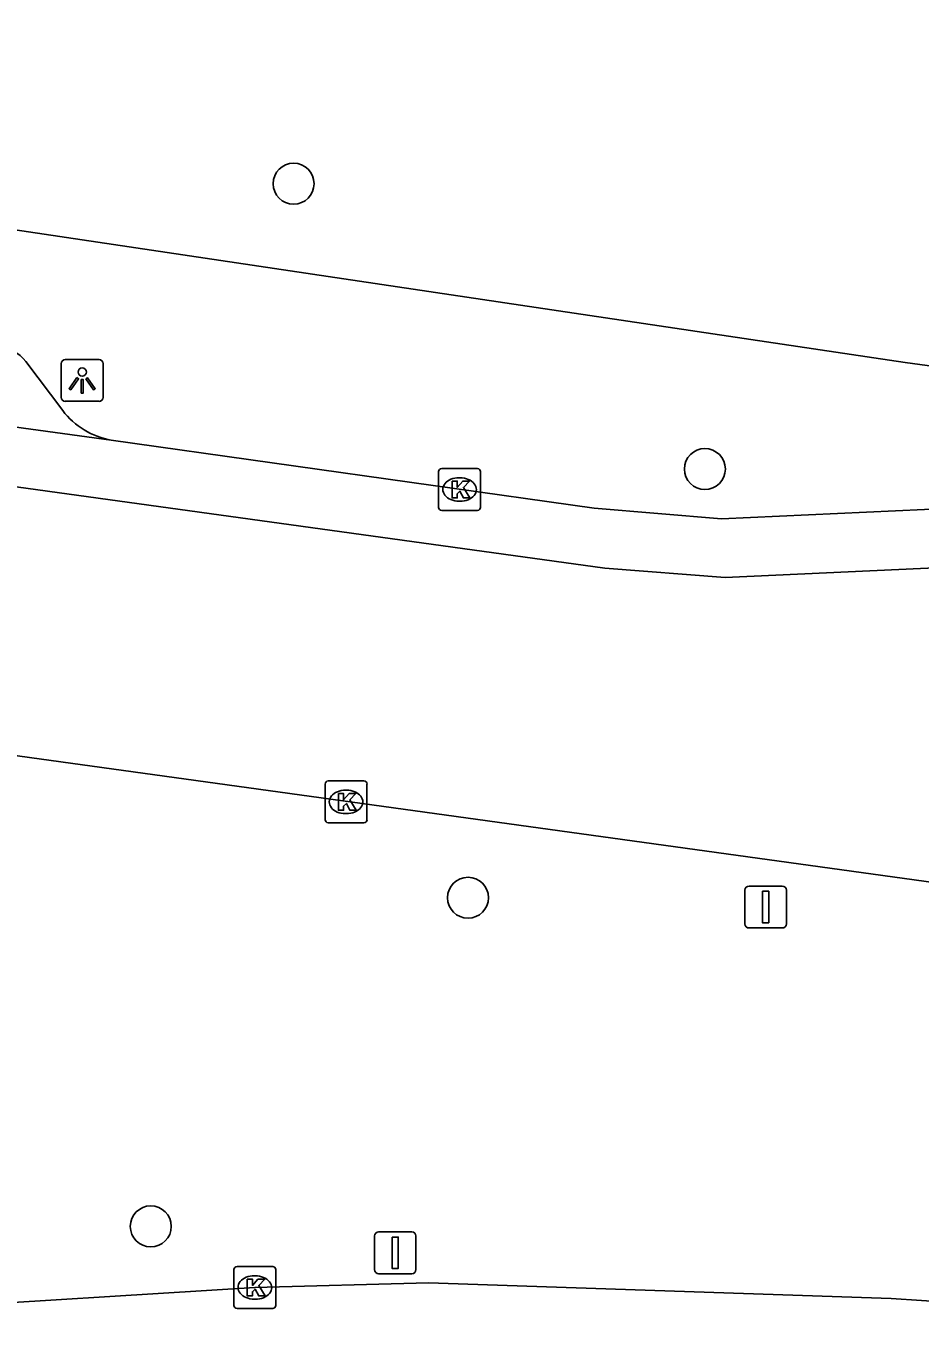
# Model space of a CAD drawing. Extents: x 161696 to 162377, y 380761 to 381673.
# Drawn here: x 162212.6 to 162233.94, y 380762.39 to 380793.34 of the extents above; entities that cross this region are included whole.
import ezdxf

# ---------------------------------------------------------------- set-up
doc = ezdxf.new("R2010")
doc.units = 0
for name, color, linetype in [('IMGEO_Boom', 7, 'Continuous'), ('IMGEO_Kolk', 7, 'Continuous'), ('IMGEO_Lichtpunt', 7, 'Continuous'), ('IMGEO_Rijbaan_lokaal_gesloten', 7, 'Continuous'), ('IMGEO_Verkeersbordpaal', 7, 'Continuous'), ('IMGEO_Voetpad_open', 7, 'Continuous')]:
    doc.layers.add(name, color=color, linetype=linetype)

msp = doc.modelspace()

# ---------------------------------------------------------------- linework, layer by layer
at = {"layer": 'IMGEO_Boom'}
for centre in [(162218.987, 380789.573), (162228.803, 380782.765), (162223.15, 380772.535), (162215.579, 380764.694)]:
    msp.add_circle(centre, 0.489, dxfattribs=at)
at = {"layer": 'IMGEO_Kolk'}
for p, q in [((162222.449, 380781.85), (162222.449, 380782.702)), ((162222.524, 380782.776), (162223.376, 380782.776)), ((162222.937, 380782.556), (162222.962, 380782.556)), ((162223.45, 380782.702), (162223.45, 380781.85)), ((162222.96, 380781.996), (162222.935, 380781.996)), ((162223.376, 380781.776), (162222.524, 380781.776)), ((162219.738, 380774.396), (162219.738, 380775.248)), ((162219.813, 380775.322), (162220.665, 380775.322)), ((162220.226, 380775.102), (162220.251, 380775.102)), ((162220.739, 380775.248), (162220.739, 380774.396)), ((162220.249, 380774.542), (162220.224, 380774.542)), ((162220.665, 380774.322), (162219.813, 380774.322)), ((162217.562, 380762.81), (162217.562, 380763.662)), ((162217.637, 380763.736), (162218.489, 380763.736)), ((162218.563, 380763.662), (162218.563, 380762.81)), ((162218.05, 380763.516), (162218.075, 380763.516)), ((162218.489, 380762.736), (162217.637, 380762.736)), ((162218.073, 380762.956), (162218.048, 380762.956))]:
    msp.add_line(p, q, dxfattribs=at)
for points in [[(162222.449, 380781.85), (162222.449, 380782.702)], [(162222.524, 380782.776), (162223.376, 380782.776)], [(162222.77, 380782.476), (162222.893, 380782.476), (162222.893, 380782.325), (162223.023, 380782.476), (162223.187, 380782.476), (162223.041, 380782.325), (162223.194, 380782.076), (162223.042, 380782.076), (162222.957, 380782.24), (162222.893, 380782.173), (162222.893, 380782.076), (162222.77, 380782.076), (162222.77, 380782.476)], [(162223.45, 380782.702), (162223.45, 380781.85)], [(162223.376, 380781.776), (162222.524, 380781.776)], [(162219.738, 380774.396), (162219.738, 380775.248)], [(162219.813, 380775.322), (162220.665, 380775.322)], [(162220.739, 380775.248), (162220.739, 380774.396)], [(162220.059, 380775.022), (162220.182, 380775.022), (162220.182, 380774.871), (162220.312, 380775.022), (162220.476, 380775.022), (162220.33, 380774.871), (162220.483, 380774.622), (162220.331, 380774.622), (162220.246, 380774.786), (162220.182, 380774.719), (162220.182, 380774.622), (162220.059, 380774.622), (162220.059, 380775.022)], [(162220.665, 380774.322), (162219.813, 380774.322)], [(162217.562, 380762.81), (162217.562, 380763.662)], [(162217.637, 380763.736), (162218.489, 380763.736)], [(162218.563, 380763.662), (162218.563, 380762.81)], [(162217.883, 380763.436), (162218.006, 380763.436), (162218.006, 380763.285), (162218.136, 380763.436), (162218.3, 380763.436), (162218.154, 380763.285), (162218.307, 380763.036), (162218.155, 380763.036), (162218.07, 380763.2), (162218.006, 380763.133), (162218.006, 380763.036), (162217.883, 380763.036), (162217.883, 380763.436)], [(162218.489, 380762.736), (162217.637, 380762.736)]]:
    msp.add_lwpolyline(points, dxfattribs=at)
for centre, start, end in [((162222.526, 380782.7), 91.552, 178.448), ((162222.526, 380782.7), 91.552, 178.448), ((162223.374, 380782.7), 1.552, 88.448), ((162223.374, 380782.7), 1.552, 88.448), ((162222.526, 380781.852), 181.552, 268.448), ((162222.526, 380781.852), 181.552, 268.448), ((162223.374, 380781.852), 271.552, 358.448), ((162223.374, 380781.852), 271.552, 358.448), ((162219.815, 380775.246), 91.552, 178.448), ((162219.815, 380775.246), 91.552, 178.448), ((162220.663, 380775.246), 1.552, 88.448), ((162220.663, 380775.246), 1.552, 88.448), ((162219.815, 380774.398), 181.552, 268.448), ((162219.815, 380774.398), 181.552, 268.448), ((162220.663, 380774.398), 271.552, 358.448), ((162220.663, 380774.398), 271.552, 358.448), ((162217.639, 380763.66), 91.552, 178.448), ((162217.639, 380763.66), 91.552, 178.448), ((162218.487, 380763.66), 1.552, 88.448), ((162218.487, 380763.66), 1.552, 88.448), ((162217.639, 380762.812), 181.552, 268.448), ((162217.639, 380762.812), 181.552, 268.448), ((162218.487, 380762.812), 271.552, 358.448), ((162218.487, 380762.812), 271.552, 358.448)]:
    msp.add_arc(centre, 0.0765, start, end, dxfattribs=at)
for centre, major_axis, ratio, start_param, end_param in [((162222.936, 380782.276), (-0.387, 0.002), 0.722429, 4.712389, 7.853982), ((162222.961, 380782.276), (-0.39, 0.002), 0.717154, 1.570796, 4.712389), ((162220.225, 380774.822), (-0.387, 0.002), 0.722429, 4.712389, 7.853982), ((162220.25, 380774.822), (-0.39, 0.002), 0.717154, 1.570796, 4.712389), ((162218.049, 380763.236), (-0.387, 0.002), 0.722429, 4.712389, 7.853982), ((162218.074, 380763.236), (-0.39, 0.002), 0.717154, 1.570796, 4.712389)]:
    msp.add_ellipse(centre, major_axis=major_axis, ratio=ratio, start_param=start_param, end_param=end_param, dxfattribs=at)
at = {"layer": 'IMGEO_Lichtpunt'}
for p, q in [((162213.443, 380785.281), (162213.443, 380784.474)), ((162213.443, 380785.281), (162213.443, 380784.474)), ((162214.345, 380785.376), (162213.537, 380785.376)), ((162214.345, 380785.376), (162213.537, 380785.376)), ((162214.439, 380784.474), (162214.439, 380785.281)), ((162214.439, 380784.474), (162214.439, 380785.281)), ((162213.537, 380784.38), (162214.345, 380784.38)), ((162213.537, 380784.38), (162214.345, 380784.38))]:
    msp.add_line(p, q, dxfattribs=at)
for points in [[(162213.817, 380784.945), (162213.856, 380784.917), (162213.668, 380784.655), (162213.63, 380784.682), (162213.817, 380784.945)], [(162213.919, 380784.897), (162213.966, 380784.897), (162213.966, 380784.575), (162213.919, 380784.575), (162213.919, 380784.897)], [(162214.029, 380784.917), (162214.067, 380784.944), (162214.254, 380784.682), (162214.215, 380784.654), (162214.029, 380784.917)]]:
    msp.add_lwpolyline(points, dxfattribs=at)
msp.add_circle((162213.942, 380785.079), 0.0994, dxfattribs=at)
for centre, start, end in [((162213.537, 380785.281), 90, 180), ((162213.537, 380785.281), 90, 180), ((162214.345, 380785.281), 0, 90), ((162214.345, 380785.281), 0, 90), ((162213.537, 380784.474), 180, 270), ((162213.537, 380784.474), 180, 270), ((162214.345, 380784.474), 270, 0), ((162214.345, 380784.474), 270, 360)]:
    msp.add_arc(centre, 0.0946, start, end, dxfattribs=at)
at = {"layer": 'IMGEO_Rijbaan_lokaal_gesloten'}
for points in [[(162234.771, 380780.432), (162229.289, 380780.178), (162226.418, 380780.403), (162192.055, 380785.129), (162178.941, 380786.895), (162173.589, 380787.538), (162153.114, 380788.982), (161814.137, 380834.931)], [(162173.094, 380789.008), (162180.81, 380788.081), (162214.637, 380783.454)], [(162214.637, 380783.454), (162226.161, 380781.83), (162229.2, 380781.575), (162234.739, 380781.832)], [(162238.515, 380772.312), (162194.784, 380778.352)], [(162236.149, 380762.787), (162233.252, 380762.974), (162222.207, 380763.349), (162218.059, 380763.235), (162209.849, 380762.73), (162204.608, 380762.388), (162195.572, 380762.437), (162187.36, 380762.945), (162186.353, 380763.027), (162186.181, 380763.043)]]:
    msp.add_lwpolyline(points, dxfattribs=at)
at = {"layer": 'IMGEO_Verkeersbordpaal'}
for p, q in [((162229.758, 380771.914), (162229.758, 380772.714)), ((162229.758, 380772.714), (162229.758, 380771.914)), ((162229.858, 380772.814), (162230.648, 380772.814)), ((162230.648, 380772.814), (162229.858, 380772.814)), ((162230.748, 380772.714), (162230.748, 380771.914)), ((162230.748, 380771.914), (162230.748, 380772.714)), ((162230.648, 380771.814), (162229.858, 380771.814)), ((162229.858, 380771.814), (162230.648, 380771.814)), ((162221.017, 380764.566), (162221.807, 380764.566)), ((162221.807, 380764.566), (162221.017, 380764.566)), ((162220.917, 380763.666), (162220.917, 380764.466)), ((162220.917, 380764.466), (162220.917, 380763.666)), ((162221.907, 380764.466), (162221.907, 380763.666)), ((162221.907, 380763.666), (162221.907, 380764.466)), ((162221.807, 380763.566), (162221.017, 380763.566)), ((162221.017, 380763.566), (162221.807, 380763.566))]:
    msp.add_line(p, q, dxfattribs=at)
for points in [[(162230.178, 380772.689), (162230.328, 380772.689), (162230.328, 380771.939), (162230.178, 380771.939), (162230.178, 380772.689)], [(162221.337, 380764.441), (162221.487, 380764.441), (162221.487, 380763.691), (162221.337, 380763.691), (162221.337, 380764.441)]]:
    msp.add_lwpolyline(points, dxfattribs=at)
for centre, start, end in [((162229.858, 380772.714), 90, 180), ((162229.858, 380772.714), 90, 180), ((162230.648, 380772.714), 0, 90), ((162230.648, 380772.714), 360, 90), ((162229.858, 380771.914), 180, 270), ((162229.858, 380771.914), 180, 270), ((162230.648, 380771.914), 270, 0), ((162230.648, 380771.914), 270, 0), ((162221.017, 380764.466), 90, 180), ((162221.017, 380764.466), 90, 180), ((162221.807, 380764.466), 0, 90), ((162221.807, 380764.466), 360, 90), ((162221.017, 380763.666), 180, 270), ((162221.017, 380763.666), 180, 270), ((162221.807, 380763.666), 270, 0), ((162221.807, 380763.666), 270, 0)]:
    msp.add_arc(centre, 0.1, start, end, dxfattribs=at)
at = {"layer": 'IMGEO_Voetpad_open'}
for points in [[(162246.56, 380789.741), (162242.108, 380784.149), (162233.587, 380785.305), (162203.847, 380789.736), (162189.165, 380791.629), (162166.17, 380794.752), (162165.968, 380794.779), (162166.095, 380795.737)], [(162212.599, 380785.327), (162213.476, 380784.158)]]:
    msp.add_lwpolyline(points, dxfattribs=at)
for centre, radius, start, end in [((162211.74, 380784.641), 1.1, 38.6104, 80.093), ((162214.97, 380785.312), 1.888, 217.6891, 259.8478)]:
    msp.add_arc(centre, radius, start, end, dxfattribs=at)

doc.saveas('drawing.dxf')
